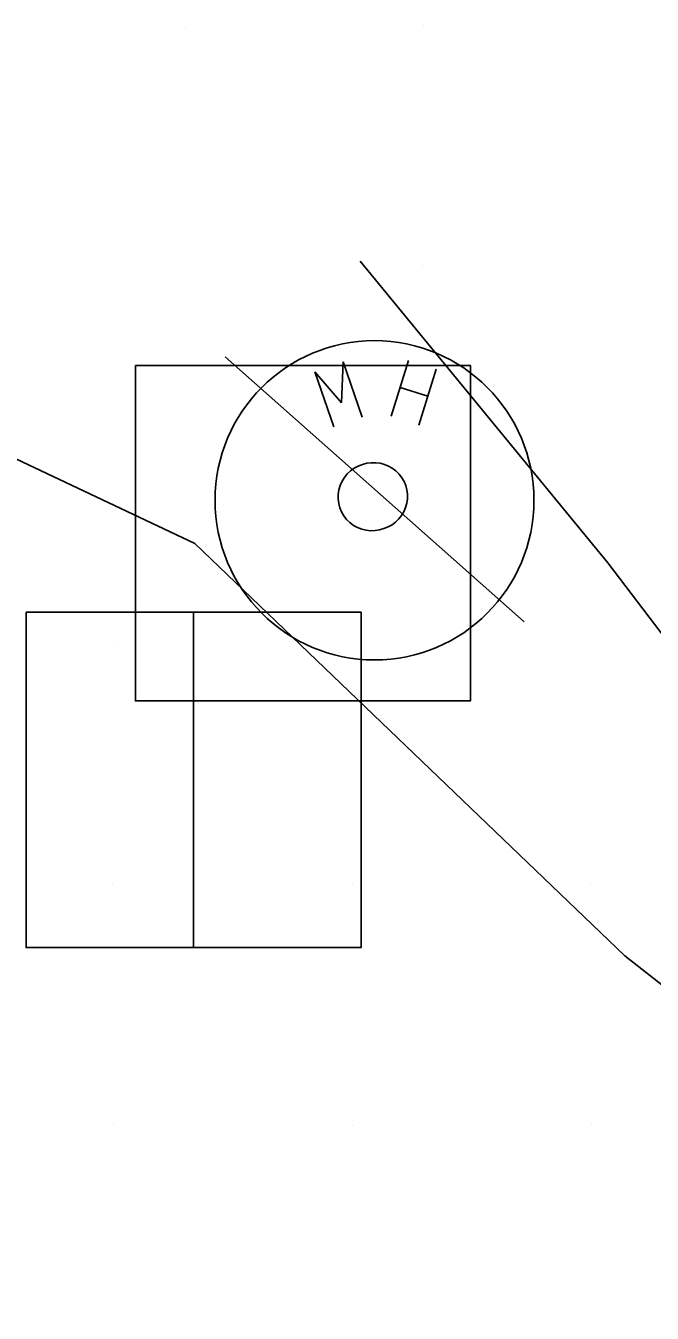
# Model space of a CAD drawing. Extents: x 1602514 to 1609837, y 863887 to 871157.
# Drawn here: x 1605208.4 to 1605247.7, y 867056.2 to 867136.8 of the extents above; entities that cross this region are included whole.
import ezdxf

# ---------------------------------------------------------------- set-up
doc = ezdxf.new("R2010")
doc.units = 0
for name, color, linetype in [('Survey-Entrances', 7, 'Continuous'), ('Survey-Misc paved surface', 7, 'Continuous'), ('Survey-Ridge Lines', 7, 'Continuous'), ('Survey-Spot dirt', 7, 'Continuous'), ('USER-Manhole lid', 7, 'Continuous'), ('Utility-Pole', 7, 'Continuous')]:
    doc.layers.add(name, color=color, linetype=linetype)

msp = doc.modelspace()

# ---------------------------------------------------------------- linework, layer by layer
at = {"layer": 'Survey-Entrances'}
msp.add_lwpolyline([(1605291.69, 867042.798), (1605245.984, 867078.588), (1605219.038, 867104.404), (1605203.539, 867111.714), (1605201.306, 867118.34)], dxfattribs=at)
msp.add_lwpolyline([(1605291.69, 867042.798), (1605245.984, 867078.588), (1605219.038, 867104.404), (1605203.539, 867111.714), (1605201.306, 867118.34)], dxfattribs=at)
at = {"layer": 'Survey-Misc paved surface'}
for centre, radius, start, end in [((1605230.129, 867107.323), 2.115, 106.03007, 291.0509), ((1605230.129, 867107.323), 2.115, 106.03007, 291.0509), ((1605230.248, 867107.363), 2.113, 287.66128, 109.41967), ((1605230.248, 867107.363), 2.113, 287.66128, 109.41967)]:
    msp.add_arc(centre, radius, start, end, dxfattribs=at)
at = {"layer": 'Survey-Ridge Lines'}
msp.add_line((1605239.684, 867099.51), (1605220.942, 867116.1), dxfattribs=at)
msp.add_line((1605239.684, 867099.51), (1605220.942, 867116.1), dxfattribs=at)
msp.add_lwpolyline([(1605326.177, 867060.554), (1605293.212, 867072.863), (1605261.541, 867081.386), (1605244.921, 867103.196), (1605229.406, 867122.097)], dxfattribs=at)
msp.add_lwpolyline([(1605326.177, 867060.554), (1605293.212, 867072.863), (1605261.541, 867081.386), (1605244.921, 867103.196), (1605229.406, 867122.097)], dxfattribs=at)
at = {"layer": 'Survey-Spot dirt'}
for p, q in [((1605218.429, 867136.747), (1605218.429, 867136.747)), ((1605218.429, 867136.747), (1605218.429, 867136.747)), ((1605233.365, 867136.84), (1605233.365, 867136.84)), ((1605233.365, 867136.84), (1605233.365, 867136.84)), ((1605233.296, 867121.827), (1605233.296, 867121.827)), ((1605233.296, 867121.827), (1605233.296, 867121.827)), ((1605213.966, 867098.076), (1605213.966, 867098.076)), ((1605213.966, 867098.076), (1605213.966, 867098.076)), ((1605213.876, 867083.089), (1605213.876, 867083.089)), ((1605213.876, 867083.089), (1605213.876, 867083.089)), ((1605228.927, 867083.058), (1605228.927, 867083.058)), ((1605228.927, 867083.058), (1605228.927, 867083.058)), ((1605243.828, 867083.099), (1605243.828, 867083.099)), ((1605243.828, 867083.099), (1605243.828, 867083.099)), ((1605213.913, 867068.019), (1605213.913, 867068.019)), ((1605213.913, 867068.019), (1605213.913, 867068.019)), ((1605228.926, 867067.946), (1605228.926, 867067.946)), ((1605228.926, 867067.946), (1605228.926, 867067.946)), ((1605243.906, 867068.087), (1605243.906, 867068.087)), ((1605243.906, 867068.087), (1605243.906, 867068.087))]:
    msp.add_line(p, q, dxfattribs=at)
at = {"layer": 'USER-Manhole lid'}
for p, q in [((1605228.227, 867113.218), (1605228.334, 867115.785)), ((1605228.227, 867113.218), (1605228.334, 867115.785)), ((1605228.334, 867115.785), (1605229.53, 867112.329)), ((1605228.334, 867115.785), (1605229.53, 867112.329)), ((1605231.342, 867112.376), (1605232.434, 867115.866)), ((1605231.342, 867112.376), (1605232.434, 867115.866)), ((1605227.752, 867111.713), (1605226.556, 867115.17)), ((1605226.556, 867115.17), (1605228.227, 867113.218)), ((1605227.752, 867111.713), (1605226.556, 867115.17)), ((1605226.556, 867115.17), (1605228.227, 867113.218)), ((1605233.08, 867111.832), (1605234.172, 867115.323)), ((1605233.08, 867111.832), (1605234.172, 867115.323)), ((1605233.648, 867113.646), (1605231.909, 867114.19)), ((1605233.648, 867113.646), (1605231.909, 867114.19))]:
    msp.add_line(p, q, dxfattribs=at)
msp.add_circle((1605230.297, 867107.116), 10, dxfattribs=at)
msp.add_circle((1605230.297, 867107.116), 10, dxfattribs=at)
at = {"layer": 'Utility-Pole'}
for points in [[(1605215.301, 867115.55), (1605236.306, 867115.55), (1605236.306, 867094.545), (1605215.301, 867094.545)], [(1605215.301, 867115.55), (1605236.306, 867115.55), (1605236.306, 867094.545), (1605215.301, 867094.545)], [(1605208.455, 867079.102), (1605218.957, 867079.102), (1605218.957, 867100.107), (1605208.455, 867100.107)], [(1605208.455, 867100.107), (1605229.46, 867100.107), (1605229.46, 867079.102), (1605208.455, 867079.102)], [(1605208.455, 867079.102), (1605218.957, 867079.102), (1605218.957, 867100.107), (1605208.455, 867100.107)], [(1605208.455, 867100.107), (1605229.46, 867100.107), (1605229.46, 867079.102), (1605208.455, 867079.102)]]:
    msp.add_lwpolyline(points, close=True, dxfattribs=at)

doc.saveas('drawing.dxf')
